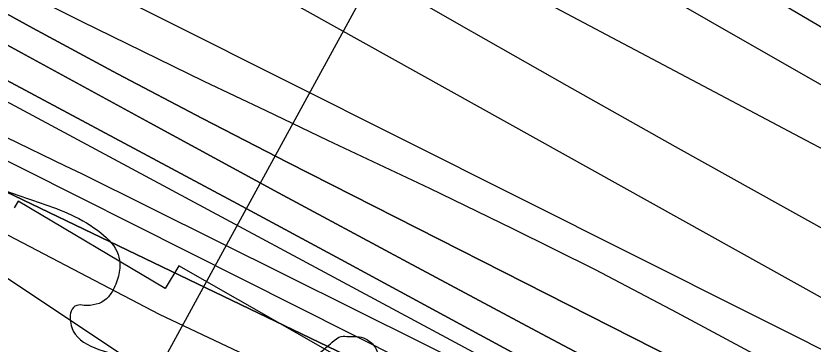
# Model space of a CAD drawing. Extents: x 3823584 to 3861785, y 301729 to 327625.
# Drawn here: x 3840042 to 3840664, y 322479 to 322735 of the extents above; entities that cross this region are included whole.
import ezdxf

# ---------------------------------------------------------------- set-up
doc = ezdxf.new("R2010")
doc.units = 0
for name, color, linetype in [('V-RIVR-EDGE', 7, 'Continuous'), ('V-RIVR-RANG', 7, 'Continuous'), ('V-RRAP-FSHR', 7, 'Continuous'), ('V-RRAP-RVMT', 7, 'Continuous'), ('V-TOPO-DPTH', 7, 'Continuous'), ('V-TOPO-MAJR', 7, 'Continuous'), ('V-TOPO-MINR', 7, 'Continuous'), ('V-TOPO-WATR', 7, 'Continuous')]:
    doc.layers.add(name, color=color, linetype=linetype)

msp = doc.modelspace()

# ---------------------------------------------------------------- linework, layer by layer
at = {"layer": 'V-RIVR-EDGE'}
msp.add_spline([(3836304.38, 325474.18), (3836346.41, 325438.32), (3836389.41, 325406.07), (3836417.64, 325385.43), (3836442.67, 325366.73), (3836470.25, 325340.95), (3836497.82, 325313.88), (3836554.9, 325258.45), (3836598.51, 325215.91), (3836636.36, 325181.1), (3836681.26, 325139.85), (3836737.07, 325093.42), (3836790.94, 325041.22), (3836840.33, 324993.52), (3836889.07, 324947.12), (3836934.61, 324907.14), (3836980.81, 324871.03), (3837015.47, 324849.09), (3837040.49, 324829.1), (3837085.39, 324787.2), (3837143.76, 324734.34), (3837181.61, 324700.82), (3837223.29, 324659.57), (3837272.05, 324619.59), (3837314.38, 324579.63), (3837346.45, 324546.76), (3837364.4, 324527.43), (3837395.83, 324500.35), (3837442.02, 324462.31), (3837492.71, 324422.97), (3837554.31, 324372.67), (3837573.56, 324361.05), (3837583.2, 324359.1), (3837596.69, 324352.64), (3837621.08, 324337.79), (3837648.03, 324319.73), (3837677.54, 324292.01), (3837718.58, 324249.48), (3837753.85, 324214.68), (3837781.43, 324188.89), (3837800.05, 324179.85), (3837819.95, 324170.8), (3837850.72, 324134.08), (3837874.45, 324110.23), (3837909.07, 324073.5), (3837941.78, 324040.64), (3837989.87, 323991.66), (3838022.58, 323960.72), (3838034.12, 323947.83), (3838046.3, 323933.66), (3838066.83, 323916.25), (3838089.91, 323892.41), (3838140.59, 323849.21), (3838186.14, 323811.17), (3838215.65, 323785.38), (3838265.68, 323736.4), (3838297.1, 323707.39), (3838336.87, 323671.94), (3838359.95, 323645.52), (3838385.62, 323627.46), (3838404.24, 323615.84), (3838421.56, 323601.65), (3838441.44, 323582.32), (3838460.05, 323567.49), (3838468.4, 323563.61), (3838484.45, 323555.21), (3838548.59, 323496.55), (3838595.44, 323464.29), (3838649.98, 323422.37), (3838701.3, 323379.82), (3838749.43, 323345.62), (3838798.22, 323317.86), (3838856.62, 323274.64), (3838932.99, 323221.74), (3838989.47, 323184.31), (3839037.6, 323150.12), (3839068.42, 323134.62), (3839093.42, 323104.98), (3839110.73, 323086.94), (3839122.93, 323081.12), (3839143.46, 323065.64), (3839172.34, 323044.36), (3839190.96, 323032.74), (3839215.99, 323015.96), (3839242.32, 323006.26), (3839316.8, 322969.43), (3839341.84, 322955.87), (3839371.38, 322944.22), (3839391.29, 322935.81), (3839417.61, 322920.32), (3839461.26, 322894.5), (3839483.71, 322873.23), (3839520.3, 322851.28), (3839555.6, 322828.69), (3839599.9, 322806.72), (3839718.7, 322751.14), (3839768.14, 322726.59), (3839807.95, 322705.92), (3839836.85, 322696.21), (3839865.1, 322680.71), (3839887.57, 322667.8), (3839924.17, 322652.28), (3839969.76, 322630.31), (3840004.43, 322612.22), (3840037.82, 322597.35), (3840085.35, 322579.88), (3840108.46, 322565.68), (3840121.92, 322548.93), (3840123.18, 322539.92), (3840122.53, 322533.5), (3840118, 322521.29), (3840112.84, 322514.24), (3840095.47, 322509.14), (3840089.68, 322509.15), (3840085.17, 322504.66), (3840084.51, 322498.23), (3840085.78, 322491.8), (3840130.72, 322467.26), (3840169.89, 322448.52), (3840197.51, 322439.45), (3840209.08, 322437.5), (3840231.59, 322441.3), (3840246.39, 322448.98), (3840266.34, 322458.57), (3840273.43, 322466.27), (3840278.59, 322471.4), (3840288.9, 322480.37), (3840295.98, 322484.85), (3840301.77, 322484.84), (3840308.2, 322484.82), (3840320.4, 322479.01), (3840324.87, 322470), (3840326.78, 322461.63), (3840338.32, 322450.03), (3840344.74, 322444.88), (3840366.58, 322437.75), (3840385.84, 322428.06), (3840421.8, 322409.33), (3840466.1, 322385.43), (3840492.41, 322368.65), (3840506.53, 322357.04), (3840533.49, 322340.26), (3840559.18, 322331.2), (3840587.44, 322322.13), (3840611.85, 322311.78), (3840642.02, 322296.28), (3840678.62, 322276.26), (3840712.64, 322255.6), (3840733.18, 322242.05), (3840784.53, 322210.43), (3840835.89, 322183.3), (3840892.39, 322153.59), (3840923.85, 322139.37), (3840950.82, 322127.08), (3840989.33, 322099.99), (3841017.57, 322082.56), (3841061.24, 322062.52), (3841092.69, 322044.45), (3841151.1, 322005.09), (3841210.78, 321964.44), (3841240.29, 321939.29), (3841299.97, 321894.79), (3841335.89, 321862.55), (3841374.37, 321823.89), (3841411.57, 321789.72), (3841444.92, 321758.14), (3841469.94, 321736.22), (3841482.12, 321723.98), (3841496.22, 321704.66), (3841509.05, 321694.34), (3841523.18, 321687.23), (3841573.9, 321660.75), (3841623.97, 321631.69), (3841667.62, 321606.51), (3841696.52, 321593.59), (3841738.26, 321575.48), (3841787.07, 321556.72), (3841815.99, 321552.15), (3841851.33, 321544.99), (3841886.66, 321533.33), (3841930.32, 321511.36), (3841950.22, 321498.46), (3841977.18, 321482.96), (3841998.38, 321476.48), (3842052.99, 321463.49), (3842082.55, 321456.34), (3842109.52, 321444.7), (3842146.12, 321427.26), (3842196.2, 321402.06), (3842241.13, 321374.95), (3842288.63, 321345.26), (3842321.38, 321327.18), (3842366.94, 321295.56), (3842395.19, 321280.07), (3842429.22, 321264.55), (3842452.35, 321258.71), (3842470.97, 321249.66)], degree=3, dxfattribs=at)
at = {"layer": 'V-RIVR-RANG'}
msp.add_line((3840099.45, 322360.25), (3840540.6, 323168.72), dxfattribs=at)
at = {"layer": 'V-RRAP-FSHR'}
msp.add_lwpolyline([(3838584.55, 323453.18), (3839140.52, 323058.61), (3839543.74, 322819.53), (3839845.06, 322663.99), (3840154, 322502.28), (3840416.19, 322378.04), (3840782.04, 322188.72), (3841154.61, 321971.73), (3841326.43, 321835.61), (3841504.48, 321676.94), (3841739.25, 321554.11), (3842017.76, 321437.98)], dxfattribs=at)
at = {"layer": 'V-RRAP-RVMT'}
msp.add_lwpolyline([(3840974.2, 322124.14), (3840898.23, 322170.44), (3840896.58, 322167.77), (3840869.9, 322184.02), (3840865.71, 322176.68), (3840755.33, 322239.61), (3840754.18, 322237.6), (3840641.55, 322301.88), (3840639.78, 322298.77), (3840525.64, 322363.89), (3840514.92, 322345.05), (3840402.32, 322409.31), (3840401.2, 322407.37), (3840169.35, 322539.9), (3840158.61, 322522.19), (3840044.04, 322590.65), (3840040.88, 322585.36)], dxfattribs=at)
at = {"layer": 'V-TOPO-DPTH'}
for points in [[(3839897.59, 322788.03), (3840046.47, 322706.37), (3840146.71, 322651.63), (3840247.08, 322597.13), (3840347.65, 322543), (3840448.34, 322489.1), (3840647.06, 322383.2), (3840679.69, 322365.61), (3840712.21, 322347.8), (3840744.55, 322329.68), (3840776.78, 322311.34), (3840820.44, 322286.22), (3840874.37, 322255.08), (3840928.22, 322223.82), (3840981.96, 322192.37), (3841035.64, 322160.81), (3841482.18, 321897.2)], [(3841482.18, 321897.2), (3841035.64, 322160.81), (3840981.96, 322192.37), (3840928.22, 322223.82), (3840874.37, 322255.08), (3840820.44, 322286.22), (3840776.78, 322311.34), (3840744.55, 322329.68), (3840712.21, 322347.8), (3840679.69, 322365.61), (3840647.06, 322383.2), (3840448.34, 322489.1), (3840347.65, 322543), (3840247.08, 322597.13), (3840146.71, 322651.63), (3840046.47, 322706.37), (3839897.59, 322788.03)], [(3842459.4, 321325.07), (3841558.98, 321814.8), (3841527.76, 321831.98), (3841496.64, 321849.36), (3841465.7, 321867.04), (3841434.87, 321884.92), (3841366.98, 321924.74), (3841302.34, 321962.78), (3841237.79, 322000.94), (3841173.34, 322039.3), (3841108.98, 322077.79), (3840737.22, 322300.87), (3840717.36, 322312.64), (3840697.41, 322324.27), (3840677.35, 322335.68), (3840657.19, 322346.94), (3840537.09, 322413.23), (3840456.75, 322457.39), (3840376.31, 322501.35), (3840295.71, 322545.03), (3840215, 322588.52), (3839872.45, 322772.34)], [(3842459.4, 321325.07), (3841558.98, 321814.8), (3841527.76, 321831.98), (3841496.64, 321849.36), (3841465.7, 321867.04), (3841434.87, 321884.92), (3841366.98, 321924.74), (3841302.34, 321962.78), (3841237.79, 322000.94), (3841173.34, 322039.3), (3841108.98, 322077.79), (3840737.22, 322300.87), (3840717.36, 322312.64), (3840697.41, 322324.27), (3840677.35, 322335.68), (3840657.19, 322346.94), (3840537.09, 322413.23), (3840456.75, 322457.39), (3840376.31, 322501.35), (3840295.71, 322545.03), (3840215, 322588.52), (3839872.45, 322772.34)], [(3839989.95, 322761.78), (3840055.51, 322725.56), (3840121.37, 322689.88), (3840187.65, 322655.02), (3840254.23, 322620.7), (3840540.14, 322475.5), (3840562.23, 322464.32), (3840584.35, 322453.19), (3840606.5, 322442.11), (3840628.66, 322431.08), (3840643.35, 322423.79), (3840658.13, 322416.33), (3840672.85, 322408.74)], [(3840672.85, 322408.74), (3840658.13, 322416.33), (3840643.35, 322423.79), (3840628.66, 322431.08), (3840606.5, 322442.11), (3840584.35, 322453.19), (3840562.23, 322464.32), (3840540.14, 322475.5), (3840254.23, 322620.7), (3840187.65, 322655.02), (3840121.37, 322689.88), (3840055.51, 322725.56), (3839989.95, 322761.78)], [(3841423.12, 321810.3), (3840795.31, 322212.95), (3840775.36, 322225.71), (3840755.37, 322238.43), (3840735.35, 322251.08), (3840715.3, 322263.7), (3840678.52, 322286.77), (3840675.15, 322288.82), (3840671.73, 322290.8), (3840660.68, 322297), (3840653.4, 322300.99), (3840646.07, 322304.9), (3840638.67, 322308.66), (3840631.23, 322312.33), (3840627.11, 322314.32), (3840617.49, 322318.71), (3840607.76, 322322.84), (3840597.88, 322326.58), (3839843.54, 322689.82)], [(3840034.58, 322640.41), (3840080.71, 322618.01), (3840093.42, 322612.03), (3840465.49, 322426.65), (3840509.96, 322403.24), (3840554.13, 322379.28), (3840598.11, 322354.96), (3840664.94, 322317.46), (3840675.32, 322311.54), (3840685.65, 322305.55), (3840695.91, 322299.42), (3840706.11, 322293.21), (3841175.74, 322003.42), (3841226.02, 321972.34), (3841276.27, 321941.21)], [(3840034.58, 322640.41), (3840080.71, 322618.01), (3840093.42, 322612.03), (3840465.49, 322426.65), (3840509.96, 322403.24), (3840554.13, 322379.28), (3840598.11, 322354.96), (3840664.94, 322317.46), (3840675.32, 322311.54), (3840685.65, 322305.55), (3840695.91, 322299.42), (3840706.11, 322293.21), (3841175.74, 322003.42), (3841226.02, 321972.34), (3841276.27, 321941.21)]]:
    msp.add_lwpolyline(points, dxfattribs=at)
at = {"layer": 'V-TOPO-MAJR'}
for points in [[(3840526.75, 322763.91), (3840610.78, 322715.61), (3840694.89, 322667.46), (3840825.58, 322592.9), (3840844.41, 322582.14), (3840863.23, 322571.39), (3840882.05, 322560.61), (3840900.86, 322549.84), (3841160.14, 322401.16), (3841242.83, 322353.98), (3841325.64, 322307.02), (3841408.66, 322260.42), (3841491.8, 322214.04), (3841611, 322147.88), (3841634.66, 322134.8), (3841658.35, 322121.77), (3841682.08, 322108.82), (3841705.84, 322095.92), (3842224.37, 321815.41), (3842293.52, 321778.21), (3842362.77, 321741.23)], [(3840062.82, 322746.15), (3840093, 322731.24), (3840140.91, 322707.73), (3840188.9, 322684.37), (3840237.01, 322661.26), (3840285.19, 322638.3), (3840364.86, 322600.6), (3840429.63, 322569.21), (3840493.99, 322537.02), (3840557.75, 322503.66), (3840621.11, 322469.5), (3840715.32, 322417.58), (3840731.22, 322408.71), (3840747.06, 322399.75), (3840762.82, 322390.63), (3840778.51, 322381.41), (3841258.82, 322096.1)]]:
    msp.add_lwpolyline(points, dxfattribs=at)
at = {"layer": 'V-TOPO-MINR'}
for points in [[(3840257.26, 322970.15), (3840865.22, 322611.81), (3840874.18, 322606.56), (3840883.14, 322601.32), (3840892.13, 322596.12), (3840901.12, 322590.94), (3840967.89, 322552.65), (3841010.34, 322528.46), (3841052.88, 322504.42), (3841095.56, 322480.62), (3841138.32, 322456.97), (3841671.35, 322164.18), (3841675.95, 322161.66), (3841680.55, 322159.17), (3841685.17, 322156.7), (3841689.8, 322154.24), (3841740.2, 322127.63), (3841770.11, 322112.03), (3841800.11, 322096.62), (3841830.27, 322081.51), (3841860.52, 322066.59), (3842274.51, 321864.96), (3842303.14, 321851.9), (3842332.16, 321839.82)], [(3840029.4, 322873.79), (3840063.56, 322854.27), (3840097.81, 322834.91), (3840132.12, 322815.66), (3840783.84, 322452.04), (3841570.03, 321992.6), (3841574.35, 321990.07), (3841578.68, 321987.55), (3841583.01, 321985.02), (3841587.33, 321982.5), (3841701.23, 321916.16), (3841762.59, 321880.62), (3841824.07, 321845.27), (3841885.72, 321810.23), (3841947.48, 321775.4), (3842508.83, 321460.58)], [(3839889.8, 322867), (3840706.06, 322456.89), (3840735.31, 322440.75), (3840764.47, 322424.44), (3840793.48, 322407.87), (3840822.4, 322391.13), (3840912.7, 322338.3), (3840986.68, 322294.97), (3841060.62, 322251.6), (3841134.52, 322208.15), (3841208.39, 322164.65), (3841521.39, 321980.14), (3841540.99, 321968.6), (3841560.58, 321957.06), (3841580.19, 321945.53), (3841599.8, 321934.01), (3842311.07, 321516.19), (3842348.23, 321494.57), (3842385.51, 321473.16)], [(3840289.35, 322833.84), (3840658.37, 322638.24), (3840682.92, 322625.21), (3840707.46, 322612.18), (3840731.99, 322599.12), (3840756.51, 322586.05), (3840787.1, 322569.73), (3840796.31, 322564.78), (3840805.48, 322559.79), (3840814.63, 322554.75), (3840823.76, 322549.66), (3840837.65, 322541.86), (3840839.81, 322540.64), (3840844.13, 322538.19), (3840846.28, 322536.96), (3841607.84, 322100.29)], [(3839897.59, 322788.03), (3840046.47, 322706.37), (3840146.71, 322651.63), (3840247.08, 322597.13), (3840347.65, 322543), (3840448.34, 322489.1), (3840647.06, 322383.2), (3840679.69, 322365.61), (3840712.21, 322347.8), (3840744.55, 322329.68), (3840776.78, 322311.34), (3840820.44, 322286.22), (3840874.37, 322255.08), (3840928.22, 322223.82), (3840981.96, 322192.37), (3841035.64, 322160.81), (3841482.18, 321897.2)], [(3839823.66, 322782.02), (3840661.34, 322331.41), (3840676.29, 322322.94), (3840691.18, 322314.36), (3840705.98, 322305.61), (3840720.7, 322296.75), (3841362.15, 321905.91), (3841382.75, 321893.43), (3841403.38, 321881), (3841424.07, 321868.66), (3841444.8, 321856.39), (3841465.62, 321844.27), (3841486.51, 321832.28), (3841507.51, 321820.5), (3841528.6, 321808.86), (3841642.53, 321746.66), (3841720.71, 321704.16), (3841798.99, 321661.84), (3841877.41, 321619.79), (3841955.94, 321577.93), (3842478.36, 321300.59)], [(3840303.67, 322777.18), (3840387.67, 322728.84), (3840471.85, 322680.81), (3840556.29, 322633.26), (3840640.92, 322586.03), (3840768.43, 322515.34), (3840789.42, 322503.65), (3840810.37, 322491.9), (3840831.28, 322480.07), (3840852.15, 322468.17), (3841046.36, 322356.98), (3841139.79, 322303.36), (3841233.15, 322249.6), (3841326.4, 322195.66), (3841419.57, 322141.59), (3841556.64, 322061.84), (3841581.23, 322047.55), (3841605.82, 322033.26), (3841630.41, 322018.98), (3841655.01, 322004.71), (3842205.12, 321685.68), (3842267.17, 321649.97), (3842329.37, 321614.55), (3842391.81, 321579.54)], [(3839872.45, 322772.34), (3840215, 322588.52), (3840295.71, 322545.03), (3840376.31, 322501.35), (3840456.75, 322457.39), (3840537.09, 322413.23), (3840657.19, 322346.94), (3840677.35, 322335.68), (3840697.41, 322324.27), (3840717.36, 322312.64), (3840737.22, 322300.87), (3841108.98, 322077.79), (3841173.34, 322039.3), (3841237.79, 322000.94), (3841302.34, 321962.78), (3841366.98, 321924.74), (3841434.87, 321884.92), (3841465.7, 321867.04), (3841496.64, 321849.36), (3841527.76, 321831.98), (3841558.98, 321814.8), (3842459.4, 321325.07)], [(3839989.95, 322761.78), (3840055.51, 322725.56), (3840121.37, 322689.88), (3840187.65, 322655.02), (3840254.23, 322620.7), (3840540.14, 322475.5), (3840562.23, 322464.32), (3840584.35, 322453.19), (3840606.5, 322442.11), (3840628.66, 322431.08), (3840643.35, 322423.79), (3840658.13, 322416.33), (3840672.85, 322408.74)], [(3839836.11, 322722.18), (3840388.34, 322444.28), (3840426.86, 322427.53), (3840465.02, 322409.94), (3840502.91, 322391.79), (3840525.8, 322380.52), (3840551.95, 322367.37), (3840577.96, 322353.94), (3840603.76, 322340.1), (3840629.4, 322325.97), (3840668.33, 322304.13), (3840674.38, 322300.68), (3840680.39, 322297.17), (3840686.36, 322293.59), (3840692.29, 322289.95), (3840833.6, 322201.94), (3840910.11, 322154.17), (3840986.55, 322106.28), (3841062.87, 322058.22), (3841139.13, 322010.04), (3841446.07, 321815.63)], [(3840034.58, 322640.41), (3840080.71, 322618.01), (3840093.42, 322612.03), (3840465.49, 322426.65), (3840509.96, 322403.24), (3840554.13, 322379.28), (3840598.11, 322354.96), (3840664.94, 322317.46), (3840675.32, 322311.54), (3840685.65, 322305.55), (3840695.91, 322299.42), (3840706.11, 322293.21), (3841175.74, 322003.42), (3841226.02, 321972.34), (3841276.27, 321941.21)], [(3839947.53, 322588.87), (3840547.98, 322188.3), (3840569.08, 322174.64), (3840590.42, 322161.37), (3840612.11, 322148.69), (3840634.03, 322136.41), (3840806.04, 322043.13), (3840871, 322009.42), (3840936.7, 321977.31), (3841003.52, 321947.59), (3841071.08, 321919.48), (3841142.18, 321891.4), (3841174.65, 321878.28), (3841206.98, 321864.82), (3841239.09, 321850.86)]]:
    msp.add_lwpolyline(points, dxfattribs=at)
at = {"layer": 'V-TOPO-WATR'}
msp.add_lwpolyline([(3839843.54, 322689.82), (3840597.88, 322326.58), (3840607.76, 322322.84), (3840617.49, 322318.71), (3840627.11, 322314.32), (3840631.23, 322312.33), (3840638.67, 322308.66), (3840646.07, 322304.9), (3840653.4, 322300.99), (3840660.68, 322297), (3840671.73, 322290.8), (3840675.15, 322288.82), (3840678.52, 322286.77), (3840715.3, 322263.7), (3840735.35, 322251.08), (3840755.37, 322238.43), (3840775.36, 322225.71), (3840795.31, 322212.95), (3841423.12, 321810.3)], dxfattribs=at)

doc.saveas('drawing.dxf')
